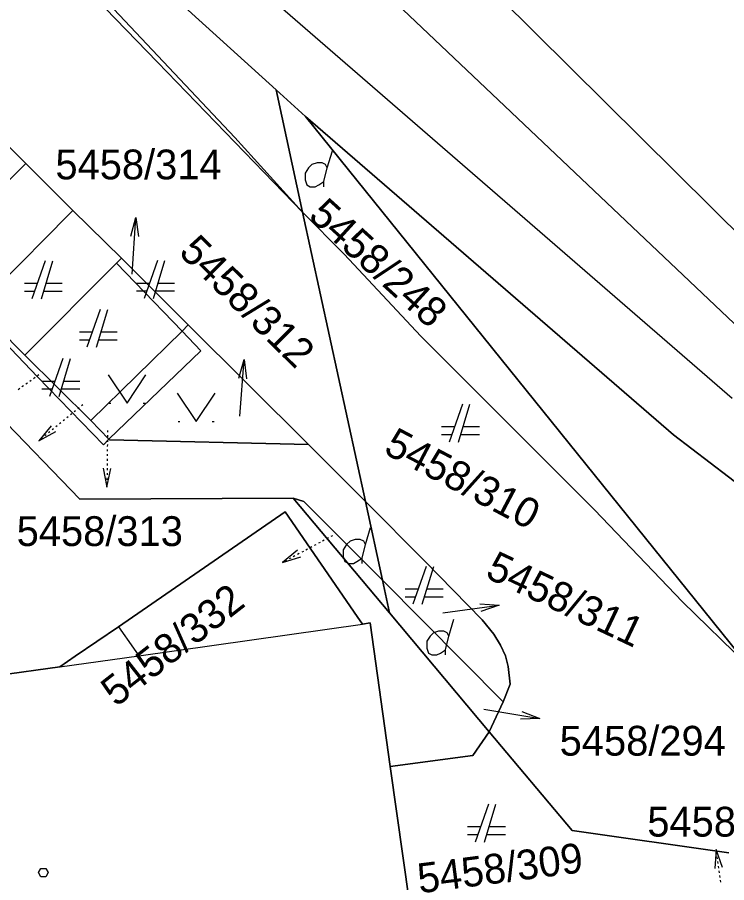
# Model space of a CAD drawing. Extents: x -263587 to -261993, y -1238795 to -1236748.
# Drawn here: x -262871.03 to -262844.84, y -1237151.67 to -1237119.72 of the extents above; entities that cross this region are included whole.
import ezdxf

# ---------------------------------------------------------------- set-up
doc = ezdxf.new("R2010")
doc.units = 0
doc.layers.add('Vrstva 1', color=7, linetype='Continuous')

msp = doc.modelspace()

# ---------------------------------------------------------------- linework, layer by layer
at = {"layer": 'Vrstva 1'}
for p, q in [((-262842.62, -1237129.5), (-262868.89, -1237103.44)), ((-262868.89, -1237103.44), (-262842.62, -1237129.5)), ((-262865.86, -1237121.37), (-262880.41, -1237106.31)), ((-262880.41, -1237106.31), (-262865.86, -1237121.37)), ((-262861.47, -1237122.4), (-262873.88, -1237111.14)), ((-262873.88, -1237111.14), (-262861.47, -1237122.4)), ((-262843.53, -1237132.01), (-262860.77, -1237115.65)), ((-262864.48, -1237116.56), (-262844.64, -1237133.78)), ((-262869.08, -1237117.69), (-262863, -1237124.16)), ((-262863, -1237124.16), (-262869.08, -1237117.69)), ((-262860.5, -1237126.91), (-262865.86, -1237121.37)), ((-262865.86, -1237121.37), (-262860.5, -1237126.91)), ((-262860.39, -1237123.38), (-262861.47, -1237122.4)), ((-262860.5, -1237126.91), (-262861.47, -1237122.4)), ((-262861.47, -1237122.4), (-262860.39, -1237123.38)), ((-262861.47, -1237122.4), (-262860.5, -1237126.91)), ((-262870.72, -1237125.11), (-262872.48, -1237123.35)), ((-262872.48, -1237123.35), (-262870.72, -1237125.11)), ((-262846.81, -1237135.13), (-262860.39, -1237123.38)), ((-262844.03, -1237143.69), (-262860.39, -1237123.38)), ((-262860.39, -1237123.38), (-262846.81, -1237135.13)), ((-262860.39, -1237123.38), (-262844.03, -1237143.69)), ((-262863, -1237124.16), (-262860.5, -1237126.91)), ((-262860.5, -1237126.91), (-262863, -1237124.16)), ((-262859.589, -1237125.277), (-262859.4, -1237124.647)), ((-262870.72, -1237125.11), (-262874.28, -1237128.66)), ((-262874.28, -1237128.66), (-262870.72, -1237125.11)), ((-262868.98, -1237126.85), (-262870.72, -1237125.11)), ((-262870.72, -1237125.11), (-262868.98, -1237126.85)), ((-262869.11, -1237126.99), (-262872.52, -1237130.42)), ((-262872.52, -1237130.42), (-262869.11, -1237126.99)), ((-262868.98, -1237126.85), (-262869.11, -1237126.99)), ((-262869.11, -1237126.99), (-262868.98, -1237126.85)), ((-262867.18, -1237128.61), (-262868.98, -1237126.85)), ((-262868.98, -1237126.85), (-262867.18, -1237128.61)), ((-262858.18, -1237137.6), (-262860.5, -1237126.91)), ((-262860.5, -1237126.91), (-262858.96, -1237128.46)), ((-262858.96, -1237128.46), (-262860.5, -1237126.91)), ((-262860.5, -1237126.91), (-262858.18, -1237137.6)), ((-262868.72, -1237137.51), (-262878.84, -1237127.04)), ((-262878.84, -1237127.04), (-262868.72, -1237137.51)), ((-262866.837, -1237127.794), (-262866.651, -1237127.105)), ((-262858.96, -1237128.46), (-262856.14, -1237131.49)), ((-262856.14, -1237131.49), (-262858.96, -1237128.46)), ((-262867.37, -1237128.8), (-262870.75, -1237132.19)), ((-262870.75, -1237132.19), (-262867.37, -1237128.8)), ((-262870, -1237128.71), (-262870.49, -1237130.11)), ((-262870.14, -1237130.11), (-262869.72, -1237128.71)), ((-262867.37, -1237128.8), (-262867.18, -1237128.61)), ((-262867.18, -1237128.61), (-262867.37, -1237128.8)), ((-262866.68, -1237129.51), (-262867.37, -1237128.8)), ((-262867.37, -1237128.8), (-262866.68, -1237129.51)), ((-262867.18, -1237128.61), (-262864.72, -1237131.07)), ((-262864.72, -1237131.07), (-262867.18, -1237128.61)), ((-262865.86, -1237128.7), (-262866.35, -1237130.1)), ((-262866, -1237130.1), (-262865.58, -1237128.7)), ((-262870.294, -1237129.55), (-262870.77, -1237129.55)), ((-262869.37, -1237129.55), (-262869.972, -1237129.55)), ((-262864.95, -1237131.3), (-262866.68, -1237129.51)), ((-262866.68, -1237129.51), (-262864.95, -1237131.3)), ((-262866.154, -1237129.54), (-262866.63, -1237129.54)), ((-262865.23, -1237129.54), (-262865.832, -1237129.54)), ((-262870.77, -1237129.83), (-262870.392, -1237129.83)), ((-262870.056, -1237129.83), (-262869.37, -1237129.83)), ((-262866.63, -1237129.82), (-262866.252, -1237129.82)), ((-262865.916, -1237129.82), (-262865.23, -1237129.82)), ((-262872.71, -1237130.47), (-262870.28, -1237132.99)), ((-262870.28, -1237132.99), (-262872.71, -1237130.47)), ((-262872.52, -1237130.42), (-262870.75, -1237132.19)), ((-262870.75, -1237132.19), (-262872.52, -1237130.42)), ((-262867.97, -1237130.5), (-262868.46, -1237131.9)), ((-262868.11, -1237131.9), (-262867.69, -1237130.5)), ((-262864.72, -1237131.07), (-262864.95, -1237131.3)), ((-262864.95, -1237131.3), (-262864.72, -1237131.07)), ((-262864.72, -1237131.07), (-262860.28, -1237135.49)), ((-262860.28, -1237135.49), (-262864.72, -1237131.07)), ((-262868.264, -1237131.34), (-262868.74, -1237131.34)), ((-262868.32, -1237134.61), (-262864.95, -1237131.3)), ((-262864.95, -1237131.3), (-262868.32, -1237134.61)), ((-262867.34, -1237131.34), (-262867.942, -1237131.34)), ((-262864.95, -1237131.3), (-262864.25, -1237132.03)), ((-262864.25, -1237132.03), (-262864.95, -1237131.3)), ((-262868.74, -1237131.62), (-262868.362, -1237131.62)), ((-262868.026, -1237131.62), (-262867.34, -1237131.62)), ((-262856.14, -1237131.49), (-262849.72, -1237137.9)), ((-262849.72, -1237137.9), (-262856.14, -1237131.49)), ((-262864.25, -1237132.03), (-262867.65, -1237135.3)), ((-262867.65, -1237135.3), (-262864.25, -1237132.03)), ((-262870.75, -1237132.19), (-262868.32, -1237134.61)), ((-262868.32, -1237134.61), (-262870.75, -1237132.19)), ((-262869.35, -1237132.32), (-262869.84, -1237133.72)), ((-262869.49, -1237133.72), (-262869.07, -1237132.32)), ((-262862.847, -1237133.044), (-262862.656, -1237132.356)), ((-262870.373, -1237133.022), (-262870.43, -1237133.062)), ((-262870.23, -1237132.92), (-262870.287, -1237132.961)), ((-262870.28, -1237132.99), (-262867.85, -1237135.5)), ((-262867.85, -1237135.5), (-262870.28, -1237132.99)), ((-262870.8, -1237133.326), (-262870.857, -1237133.367)), ((-262870.658, -1237133.225), (-262870.715, -1237133.265)), ((-262870.515, -1237133.123), (-262870.572, -1237133.164)), ((-262869.644, -1237133.16), (-262870.12, -1237133.16)), ((-262868.72, -1237133.16), (-262869.322, -1237133.16)), ((-262870.943, -1237133.428), (-262871, -1237133.468)), ((-262870.12, -1237133.44), (-262869.742, -1237133.44)), ((-262869.406, -1237133.44), (-262868.72, -1237133.44)), ((-262868.61, -1237134.02), (-262868.664, -1237134.064)), ((-262867.645, -1237133.97), (-262867.575, -1237133.97)), ((-262866.385, -1237133.97), (-262866.315, -1237133.97)), ((-262854.6, -1237134), (-262855.09, -1237135.4)), ((-262854.74, -1237135.4), (-262854.32, -1237134)), ((-262869.016, -1237134.353), (-262869.07, -1237134.397)), ((-262868.881, -1237134.242), (-262868.935, -1237134.286)), ((-262868.745, -1237134.131), (-262868.799, -1237134.175)), ((-262869.286, -1237134.575), (-262869.341, -1237134.619)), ((-262869.151, -1237134.464), (-262869.205, -1237134.508)), ((-262868.32, -1237134.61), (-262867.65, -1237135.3)), ((-262867.65, -1237135.3), (-262868.32, -1237134.61)), ((-262865.095, -1237134.64), (-262865.025, -1237134.64)), ((-262863.835, -1237134.64), (-262863.765, -1237134.64)), ((-262869.692, -1237134.908), (-262869.746, -1237134.953)), ((-262869.557, -1237134.797), (-262869.611, -1237134.842)), ((-262869.422, -1237134.686), (-262869.476, -1237134.731)), ((-262867.7, -1237134.97), (-262867.701, -1237135.04)), ((-262854.894, -1237134.84), (-262855.37, -1237134.84)), ((-262853.97, -1237134.84), (-262854.572, -1237134.84)), ((-262870.098, -1237135.241), (-262870.152, -1237135.286)), ((-262869.963, -1237135.13), (-262870.017, -1237135.175)), ((-262869.828, -1237135.019), (-262869.882, -1237135.064)), ((-262867.85, -1237135.5), (-262867.65, -1237135.3)), ((-262867.65, -1237135.3), (-262867.85, -1237135.5)), ((-262867.702, -1237135.145), (-262867.703, -1237135.215)), ((-262867.65, -1237135.3), (-262867.63, -1237135.32)), ((-262867.63, -1237135.32), (-262867.65, -1237135.3)), ((-262855.37, -1237135.12), (-262854.992, -1237135.12)), ((-262854.656, -1237135.12), (-262853.97, -1237135.12)), ((-262825.25, -1237151.69), (-262846.81, -1237135.13)), ((-262846.81, -1237135.13), (-262825.25, -1237151.69)), ((-262867.706, -1237135.495), (-262867.707, -1237135.565)), ((-262867.704, -1237135.32), (-262867.705, -1237135.39)), ((-262867.63, -1237135.32), (-262860.28, -1237135.49)), ((-262860.28, -1237135.49), (-262867.63, -1237135.32)), ((-262860.28, -1237135.49), (-262858.18, -1237137.6)), ((-262858.18, -1237137.6), (-262860.28, -1237135.49)), ((-262867.71, -1237135.845), (-262867.711, -1237135.915)), ((-262867.708, -1237135.67), (-262867.709, -1237135.74)), ((-262867.714, -1237136.195), (-262867.715, -1237136.265)), ((-262867.712, -1237136.02), (-262867.713, -1237136.09)), ((-262867.718, -1237136.545), (-262867.719, -1237136.615)), ((-262867.716, -1237136.37), (-262867.717, -1237136.44)), ((-262867.722, -1237136.895), (-262867.723, -1237136.965)), ((-262867.72, -1237136.72), (-262867.721, -1237136.79)), ((-262860.85, -1237137.47), (-262868.72, -1237137.51)), ((-262868.72, -1237137.51), (-262860.85, -1237137.47)), ((-262857.29, -1237141.71), (-262860.85, -1237137.47)), ((-262860.85, -1237137.47), (-262860.45, -1237137.59)), ((-262860.45, -1237137.59), (-262860.85, -1237137.47)), ((-262860.85, -1237137.47), (-262857.29, -1237141.71)), ((-262860.45, -1237137.59), (-262857.55, -1237140.5)), ((-262857.55, -1237140.5), (-262860.45, -1237137.59)), ((-262858.18, -1237137.6), (-262857.55, -1237140.5)), ((-262857.55, -1237140.5), (-262858.18, -1237137.6)), ((-262858.18, -1237137.6), (-262856, -1237139.79)), ((-262856, -1237139.79), (-262858.18, -1237137.6)), ((-262867.29, -1237142.22), (-262861.14, -1237137.98)), ((-262861.14, -1237137.98), (-262867.29, -1237142.22)), ((-262861.14, -1237137.98), (-262858.48, -1237141.84)), ((-262858.48, -1237141.84), (-262861.14, -1237137.98)), ((-262849.72, -1237137.9), (-262846.47, -1237141.3)), ((-262846.47, -1237141.3), (-262849.72, -1237137.9)), ((-262858.179, -1237139.187), (-262857.99, -1237138.557)), ((-262859.853, -1237139.107), (-262859.915, -1237139.14)), ((-262859.699, -1237139.025), (-262859.761, -1237139.058)), ((-262859.544, -1237138.942), (-262859.606, -1237138.975)), ((-262859.39, -1237138.86), (-262859.452, -1237138.893)), ((-262860.471, -1237139.437), (-262860.532, -1237139.47)), ((-262860.316, -1237139.354), (-262860.378, -1237139.387)), ((-262860.162, -1237139.272), (-262860.224, -1237139.305)), ((-262860.008, -1237139.19), (-262860.069, -1237139.223)), ((-262861.088, -1237139.766), (-262861.15, -1237139.799)), ((-262860.934, -1237139.684), (-262860.996, -1237139.717)), ((-262860.78, -1237139.602), (-262860.841, -1237139.634)), ((-262860.625, -1237139.519), (-262860.687, -1237139.552)), ((-262856, -1237139.79), (-262853.87, -1237141.96)), ((-262853.87, -1237141.96), (-262856, -1237139.79)), ((-262855.94, -1237139.99), (-262856.43, -1237141.39)), ((-262856.08, -1237141.39), (-262855.66, -1237139.99)), ((-262857.55, -1237140.5), (-262857.29, -1237141.71)), ((-262853.09, -1237144.99), (-262857.55, -1237140.5)), ((-262857.29, -1237141.71), (-262857.55, -1237140.5)), ((-262857.55, -1237140.5), (-262853.09, -1237144.99)), ((-262856.234, -1237140.83), (-262856.71, -1237140.83)), ((-262855.31, -1237140.83), (-262855.912, -1237140.83)), ((-262856.71, -1237141.11), (-262856.332, -1237141.11)), ((-262855.996, -1237141.11), (-262855.31, -1237141.11)), ((-262853.953, -1237141.378), (-262853.24, -1237141.42)), ((-262846.47, -1237141.3), (-262844.03, -1237143.69)), ((-262844.03, -1237143.69), (-262846.47, -1237141.3)), ((-262858.48, -1237141.84), (-262858.29, -1237142.12)), ((-262858.29, -1237142.12), (-262858.48, -1237141.84)), ((-262853.61, -1237146.1), (-262857.29, -1237141.71)), ((-262857.29, -1237141.71), (-262853.61, -1237146.1)), ((-262855.099, -1237142.567), (-262854.91, -1237141.937)), ((-262853.87, -1237141.96), (-262853.44, -1237142.5)), ((-262853.44, -1237142.5), (-262853.87, -1237141.96)), ((-262868.89, -1237143.31), (-262867.29, -1237142.22)), ((-262867.29, -1237142.22), (-262868.89, -1237143.31)), ((-262867.29, -1237142.22), (-262866.74, -1237143.01)), ((-262866.55, -1237143.29), (-262858.29, -1237142.12)), ((-262858.29, -1237142.12), (-262858.01, -1237142.08)), ((-262858.01, -1237142.08), (-262858.29, -1237142.12)), ((-262858.01, -1237142.08), (-262857.26, -1237147.38)), ((-262857.26, -1237147.38), (-262858.01, -1237142.08)), ((-262853.44, -1237142.5), (-262853.19, -1237142.9)), ((-262853.19, -1237142.9), (-262853.44, -1237142.5)), ((-262853.19, -1237142.9), (-262853.01, -1237143.29)), ((-262853.01, -1237143.29), (-262853.19, -1237142.9)), ((-262869.46, -1237143.7), (-262866.55, -1237143.29)), ((-262866.74, -1237143.01), (-262866.55, -1237143.29)), ((-262853.01, -1237143.29), (-262852.91, -1237143.69)), ((-262852.91, -1237143.69), (-262853.01, -1237143.29)), ((-262869.46, -1237143.7), (-262868.89, -1237143.31)), ((-262868.89, -1237143.31), (-262869.46, -1237143.7)), ((-262871.98, -1237144.05), (-262869.46, -1237143.7)), ((-262869.46, -1237143.7), (-262871.98, -1237144.05)), ((-262852.91, -1237143.69), (-262852.84, -1237144.34)), ((-262852.84, -1237144.34), (-262852.91, -1237143.69)), ((-262852.84, -1237144.34), (-262853.09, -1237144.99)), ((-262853.09, -1237144.99), (-262852.84, -1237144.34)), ((-262853.61, -1237146.1), (-262853.09, -1237144.99)), ((-262853.09, -1237144.99), (-262853.61, -1237146.1)), ((-262852.406, -1237145.355), (-262851.739, -1237145.61)), ((-262854.22, -1237146.97), (-262853.61, -1237146.1)), ((-262853.61, -1237146.1), (-262854.22, -1237146.97)), ((-262850.55, -1237149.75), (-262853.61, -1237146.1)), ((-262853.61, -1237146.1), (-262850.55, -1237149.75)), ((-262857.26, -1237147.38), (-262854.22, -1237146.97)), ((-262854.22, -1237146.97), (-262857.26, -1237147.38)), ((-262857.26, -1237147.38), (-262856.48, -1237152.89)), ((-262856.48, -1237152.89), (-262857.26, -1237147.38)), ((-262853.64, -1237148.77), (-262854.13, -1237150.17)), ((-262853.78, -1237150.17), (-262853.36, -1237148.77)), ((-262853.934, -1237149.61), (-262854.41, -1237149.61)), ((-262853.01, -1237149.61), (-262853.612, -1237149.61)), ((-262854.41, -1237149.89), (-262854.032, -1237149.89)), ((-262853.696, -1237149.89), (-262853.01, -1237149.89)), ((-262844.77, -1237150.57), (-262850.55, -1237149.75)), ((-262850.55, -1237149.75), (-262844.77, -1237150.57)), ((-262845.211, -1237150.614), (-262845.22, -1237150.545)), ((-262845.186, -1237150.787), (-262845.196, -1237150.718)), ((-262845.161, -1237150.961), (-262845.171, -1237150.891)), ((-262845.137, -1237151.134), (-262845.147, -1237151.065)), ((-262845.112, -1237151.307), (-262845.122, -1237151.238)), ((-262845.088, -1237151.48), (-262845.097, -1237151.411)), ((-262845.063, -1237151.654), (-262845.073, -1237151.584))]:
    msp.add_line(p, q, dxfattribs=at)
for points in [[(-262859.715, -1237125.97), (-262859.715, -1237125.781), (-262859.589, -1237125.277), (-262859.652, -1237125.151), (-262859.778, -1237125.088), (-262859.967, -1237125.088), (-262860.156, -1237125.151), (-262860.282, -1237125.277), (-262860.408, -1237125.466), (-262860.408, -1237125.718), (-262860.345, -1237125.907), (-262860.219, -1237125.97), (-262860.03, -1237125.97), (-262859.904, -1237125.907), (-262859.715, -1237125.781)], [(-262866.79, -1237129.2), (-262866.651, -1237127.105), (-262866.558, -1237127.812)], [(-262862.81, -1237134.45), (-262862.656, -1237132.356), (-262862.568, -1237133.064)], [(-262867.68, -1237132.92), (-262866.98, -1237133.97), (-262866.28, -1237132.92)], [(-262865.13, -1237133.59), (-262864.43, -1237134.64), (-262863.73, -1237133.59)], [(-262869.781, -1237134.8), (-262870.233, -1237135.352), (-262869.603, -1237135.016)], [(-262867.856, -1237136.368), (-262867.724, -1237137.07), (-262867.576, -1237136.372)], [(-262858.305, -1237139.88), (-262858.305, -1237139.691), (-262858.179, -1237139.187), (-262858.242, -1237139.061), (-262858.368, -1237138.998), (-262858.557, -1237138.998), (-262858.746, -1237139.061), (-262858.872, -1237139.187), (-262858.998, -1237139.376), (-262858.998, -1237139.628), (-262858.935, -1237139.817), (-262858.809, -1237139.88), (-262858.62, -1237139.88), (-262858.494, -1237139.817), (-262858.305, -1237139.691)], [(-262860.691, -1237139.396), (-262861.243, -1237139.849), (-262860.559, -1237139.643)], [(-262855.32, -1237141.71), (-262853.24, -1237141.42), (-262853.914, -1237141.655)], [(-262855.225, -1237143.26), (-262855.225, -1237143.071), (-262855.099, -1237142.567), (-262855.162, -1237142.441), (-262855.288, -1237142.378), (-262855.477, -1237142.378), (-262855.666, -1237142.441), (-262855.792, -1237142.567), (-262855.918, -1237142.756), (-262855.918, -1237143.008), (-262855.855, -1237143.197), (-262855.729, -1237143.26), (-262855.54, -1237143.26), (-262855.414, -1237143.197), (-262855.225, -1237143.071)], [(-262853.81, -1237145.26), (-262851.739, -1237145.61), (-262852.453, -1237145.631)], [(-262844.998, -1237151.114), (-262845.235, -1237150.441), (-262845.275, -1237151.154)]]:
    msp.add_lwpolyline(points, dxfattribs=at)
msp.add_lwpolyline([(-262869.98, -1237151.15), (-262869.89, -1237151.3), (-262869.98, -1237151.45), (-262870.16, -1237151.45), (-262870.25, -1237151.3), (-262870.16, -1237151.15)], close=True, dxfattribs=at)

# ---------------------------------------------------------------- texts
for s, p in [('5458/314', (-262869.623, -1237125.7)), ('5458/313', (-262871.053, -1237139.24)), ('5458/294', (-262851.009, -1237146.98)), ('5458/305', (-262847.773, -1237149.97))]:
    msp.add_text(s, height=1.1, dxfattribs=at).set_placement(p)
for s, rotation, p in [('5458/248', 317.7051, (-262860.332, -1237127.116)), ('5458/312', 315.4706, (-262865.109, -1237128.437)), ('5458/310', 332.1436, (-262857.553, -1237135.793)), ('5458/311', 334.6646, (-262853.8, -1237140.381)), ('5458/332', 38.1017, (-262867.383, -1237145.21)), ('5458/309', 7.3912, (-262856.183, -1237152.068))]:
    msp.add_text(s, height=1.1, rotation=rotation, dxfattribs=at).set_placement(p)

doc.saveas('drawing.dxf')
